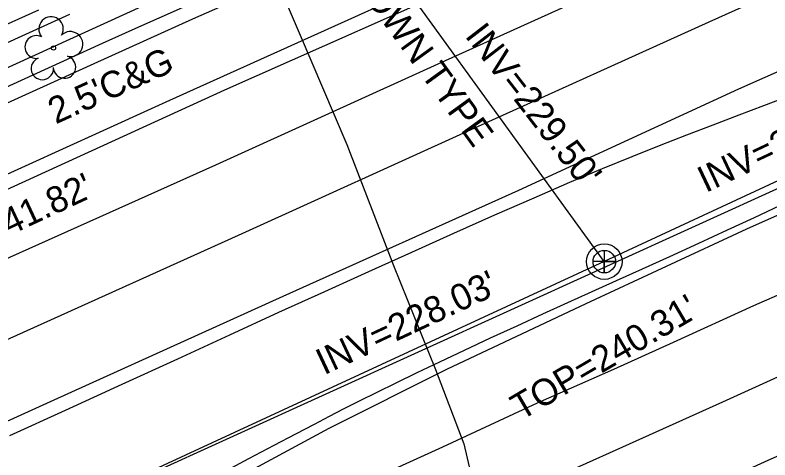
# Model space of a CAD drawing. Extents: x 2100323 to 2109811, y 740376 to 749755.
# Drawn here: x 2107514.4 to 2107628.9, y 745948.6 to 746016.1 of the extents above; entities that cross this region are included whole.
import ezdxf

# ---------------------------------------------------------------- set-up
doc = ezdxf.new("R2010")
doc.units = 0
for name, color, linetype in [('Exist Horizontal Alignment', 7, 'Continuous'), ('Exist Roads Curbs', 7, 'Continuous'), ('Exist Roads EOP', 7, 'Continuous'), ('Exist Roads EOP Text', 7, 'Continuous'), ('Exist Roads EOT', 7, 'Continuous'), ('Exist Structure Minor Pipes RCP 15 Inch', 7, 'Continuous'), ('Exist Structure Minor Storm Sewer Manhole Text', 7, 'Continuous'), ('Exist Utilities Gas UG Line SUE LOS B', 7, 'Continuous'), ('Exist Utilities Sanitary Sewer Manhole CELL', 7, 'Continuous'), ('Exist Utilities Sanitary Sewer Manhole Text', 7, 'Continuous'), ('Exist Utilities Sanitary Sewer UG Line', 7, 'Continuous'), ('Exist Utilities Sanitary Sewer UG Line Invert Elevation', 7, 'Continuous'), ('Exist Utilities Sanitary Sewer UG Line Text', 7, 'Continuous'), ('Exist Utilities Water UG Line SUE LOS B', 7, 'Continuous'), ('Exist Vegetation Tree CELL', 7, 'Continuous')]:
    doc.layers.add(name, color=color, linetype=linetype)

msp = doc.modelspace()

# ---------------------------------------------------------------- linework, layer by layer
at = {"layer": 'Exist Horizontal Alignment'}
msp.add_line((2107522.49, 745940.88), (2108883.29, 746559.66), dxfattribs=at)
at = {"layer": 'Exist Roads Curbs'}
for points in [[(2107527.66, 746011.86), (2107533.64, 746014.52), (2107538.89, 746016.88), (2107543.11, 746018.82), (2107547.32, 746020.74), (2107551.68, 746022.7), (2107556.45, 746024.86), (2107561.91, 746027.33), (2107567.88, 746030.04), (2107573.35, 746032.53), (2107578.15, 746034.73), (2107582.71, 746036.83), (2107587.5, 746039), (2107592.49, 746041.25), (2107597.62, 746043.56), (2107602.89, 746045.91), (2107607.78, 746048.08), (2107611.75, 746049.86), (2107614.98, 746051.3), (2107618.44, 746052.86), (2107622.3, 746054.61), (2107625.75, 746056.17), (2107627.95, 746057.17), (2107629.05, 746057.68)], [(2107522.64, 746016.2), (2107517.08, 746013.67), (2107511.39, 746011.08)], [(2107460.87, 745981.33), (2107527.66, 746011.86)]]:
    msp.add_lwpolyline(points, dxfattribs=at)
at = {"layer": 'Exist Roads EOP'}
for points in [[(2107629.43, 746055.04), (2107628.03, 746054.39), (2107626.03, 746053.48), (2107622.85, 746052.04), (2107614.97, 746048.5), (2107601.8, 746042.6), (2107587.59, 746036.25), (2107576.59, 746031.36), (2107568.49, 746027.77), (2107561.23, 746024.53), (2107554.5, 746021.47), (2107547.97, 746018.5), (2107541.33, 746015.49), (2107534.38, 746012.34), (2107525.8, 746008.47), (2107515.4, 746003.76), (2107504.47, 745998.78)], [(2107512.94, 746014.62), (2107518, 746016.93)], [(2107631.28, 746003.59), (2107627.93, 746002.34), (2107624.2, 746000.93), (2107620.25, 745999.43), (2107616.23, 745997.87), (2107612.12, 745996.26), (2107607.94, 745994.6), (2107603.47, 745992.77), (2107598.52, 745990.69), (2107593.07, 745988.34), (2107587.13, 745985.74), (2107580.89, 745982.97), (2107574.51, 745980.11), (2107567.99, 745977.17), (2107561.34, 745974.14), (2107554.38, 745970.96), (2107546.94, 745967.55), (2107539.02, 745963.92), (2107530.61, 745960.06), (2107522.02, 745956.12), (2107513.57, 745952.25)], [(2107545.81, 745946.65), (2107549.87, 745948.82), (2107553.69, 745950.85), (2107557, 745952.59), (2107559.8, 745954.06), (2107562.09, 745955.24), (2107564.24, 745956.34), (2107566.65, 745957.56), (2107569.31, 745958.88), (2107572.23, 745960.33), (2107575.41, 745961.87), (2107578.85, 745963.52), (2107582.55, 745965.27), (2107586.51, 745967.12), (2107590.55, 745968.98), (2107594.46, 745970.78), (2107598.26, 745972.5), (2107601.93, 745974.15), (2107605.65, 745975.82), (2107609.59, 745977.61), (2107613.74, 745979.5), (2107618.12, 745981.5), (2107622.48, 745983.51), (2107626.58, 745985.41), (2107630.43, 745987.2)]]:
    msp.add_lwpolyline(points, dxfattribs=at)
at = {"layer": 'Exist Roads EOT'}
for points in [[(2107976.55, 746189.17), (2107939.29, 746172.32), (2107903.39, 746156.08), (2107867.62, 746139.89), (2107831.71, 746123.45), (2107795.1, 746106.74), (2107759.61, 746090.78), (2107723.91, 746074.5), (2107685.98, 746057.18), (2107651.28, 746041.5), (2107616.07, 746025.66), (2107579.65, 746009.17), (2107544.78, 745993.34), (2107507.64, 745976.71), (2107471.48, 745960.28), (2107434.59, 745943.57), (2107398.12, 745927.11)], [(2107944.53, 746162.4), (2107908.22, 746145.95), (2107872.06, 746129.64), (2107836.56, 746113.47), (2107799.94, 746096.59), (2107764.51, 746080.69), (2107728.79, 746064.55), (2107692.55, 746048.05), (2107656.26, 746031.54), (2107619.66, 746015.04), (2107584.1, 745998.94), (2107548.25, 745982.69), (2107512.01, 745966.33), (2107476.02, 745950.01), (2107440.24, 745933.81), (2107404.03, 745917.39)], [(2107943.41, 746103.31), (2107909.32, 746087.69), (2107871.69, 746070.62), (2107834.27, 746053.74), (2107799.45, 746037.78), (2107764.59, 746022.02), (2107727.92, 746005.46), (2107691.55, 745988.86), (2107656.53, 745973.23), (2107621.7, 745957.37), (2107584.86, 745940.8), (2107550.43, 745924.99), (2107513.26, 745907.13), (2107477.72, 745889.16), (2107442.69, 745870.6), (2107406.8, 745850.44)], [(2107952.81, 746095.35), (2107916.75, 746078.92), (2107880.27, 746062.26), (2107843.92, 746045.86), (2107808.3, 746029.73), (2107771.82, 746013.14), (2107735.09, 745996.58), (2107698.1, 745979.79), (2107664.23, 745964.45), (2107628.04, 745948.25), (2107590.25, 745931.04), (2107555.31, 745914.79), (2107519.19, 745897.38), (2107484.17, 745879.71), (2107448.5, 745860.92), (2107413.54, 745841.47)], [(2107700.57, 746076.62), (2107687.48, 746070.71), (2107674.32, 746064.74), (2107660.82, 746058.59), (2107648.64, 746053.15), (2107634.39, 746046.77), (2107625.35, 746042.67), (2107610.12, 746035.84), (2107574.1, 746019.52), (2107537.82, 746003.15), (2107500.23, 745986.08), (2107465.07, 745970.2), (2107429.09, 745953.94), (2107393.17, 745937.74)], [(2107635.68, 746009.99), (2107624.11, 746004.86), (2107590.76, 745989.52), (2107555.03, 745973.42), (2107520.3, 745957.68), (2107481.02, 745939.88)], [(2107548.83, 745946.31), (2107562.06, 745953.43), (2107579.89, 745962.36), (2107601.01, 745972.35), (2107625.42, 745983.67), (2107638.69, 745989.6)], [(2107485.55, 745906.17), (2107512.72, 745919.52), (2107526.1, 745926.03), (2107539.37, 745932.34), (2107553.69, 745939.03), (2107566.94, 745944.96), (2107579.27, 745950.62), (2107593.66, 745957.26), (2107605.2, 745962.39), (2107614.3, 745966.49), (2107626.48, 745972.04), (2107637.24, 745976.77), (2107647.33, 745981.29), (2107655.74, 745985.06), (2107663.38, 745988.53)]]:
    msp.add_lwpolyline(points, dxfattribs=at)
at = {"layer": 'Exist Structure Minor Pipes RCP 15 Inch'}
msp.add_line((2107459.32, 745983.52), (2107616.42, 746055.31), dxfattribs=at)
at = {"layer": 'Exist Utilities Gas UG Line SUE LOS B'}
msp.add_lwpolyline([(2107521.84, 746090.81), (2107540.78, 746049.52), (2107550.48, 746029.85), (2107557.49, 746013.41), (2107564.7, 745996.5), (2107571.81, 745978.13), (2107578.19, 745962.35), (2107582.45, 745951.04), (2107584.63, 745941.7), (2107590.56, 745919.06), (2107591.21, 745917.23), (2107591.73, 745915.7)], dxfattribs=at)
at = {"layer": 'Exist Utilities Sanitary Sewer Manhole CELL'}
msp.add_lwpolyline([(2107603.78, 745980.42), (2107603.78, 745976.99), (2107603.78, 745978.7), (2107605.49, 745978.7), (2107602.07, 745978.7)], dxfattribs=at)
for radius in [2.69, 1.71]:
    msp.add_circle((2107603.78, 745978.7), radius, dxfattribs=at)
at = {"layer": 'Exist Utilities Sanitary Sewer UG Line'}
for p, q in [((2107838.45, 746087.95), (2107603.78, 745978.71)), ((2107603.78, 745978.71), (2107548.74, 746054.74)), ((2107603.77, 745978.7), (2107355.04, 745863.74))]:
    msp.add_line(p, q, dxfattribs=at)
at = {"layer": 'Exist Utilities Water UG Line SUE LOS B'}
msp.add_lwpolyline([(2106857.8, 745693.2), (2106865.2, 745693.25), (2106888.06, 745692.58), (2106920.27, 745693.17), (2106957.43, 745695.54), (2106970.04, 745707.19), (2106984.66, 745720.95), (2107009.07, 745740.54), (2107055.91, 745772.36), (2107107.18, 745803.22), (2107170.55, 745837.94), (2107234.22, 745867.57), (2107334.45, 745909.01), (2107454.48, 745962.85), (2107546.22, 746004.77), (2107586.83, 746022.82), (2107661.24, 746057.67), (2107743.47, 746093.67), (2107900.91, 746164.78), (2108010.65, 746215.64)], dxfattribs=at)
at = {"layer": 'Exist Vegetation Tree CELL'}
msp.add_line((2107520.23, 746011.12), (2107520.23, 746011.12), dxfattribs=at)
msp.add_circle((2107520.23, 746011.12), 0.326, dxfattribs=at)
for centre, radius, start, end in [((2107519.85, 746014), 1.86, 330.1651, 219.7134), ((2107522.78, 746011.71), 1.9, 257.1011, 134.1999), ((2107517.63, 746011.28), 1.73, 62.6636, 279.3457), ((2107518.53, 746008), 1.69, 111.5671, 6.231), ((2107521.9, 746008.22), 1.7, 181.2822, 74.56)]:
    msp.add_arc(centre, radius, start, end, dxfattribs=at)

# ---------------------------------------------------------------- texts
at = {"layer": 'Exist Roads EOP Text'}
msp.add_text("2.5'C&G", height=4, rotation=24.3343, dxfattribs=at).set_placement((2107520.56, 745999.51))
at = {"layer": 'Exist Structure Minor Storm Sewer Manhole Text'}
msp.add_text("MH TOP=241.82'", height=4, rotation=25, dxfattribs=at).set_placement((2107489.14, 745971.24))
at = {"layer": 'Exist Utilities Sanitary Sewer Manhole Text'}
msp.add_text("TOP=240.31'", height=4, rotation=30.4394, dxfattribs=at).set_placement((2107591.14, 745954.52))
at = {"layer": 'Exist Utilities Sanitary Sewer UG Line Invert Elevation'}
for s, rotation, p in [("INV=229.50'", 307.6766, (2107582.52, 746012.93)), ("INV=227.69'", 25.2918, (2107619.16, 745989.1)), ("INV=228.03'", 25.0976, (2107561.26, 745961.43))]:
    msp.add_text(s, height=4, rotation=rotation, dxfattribs=at).set_placement(p)
at = {"layer": 'Exist Utilities Sanitary Sewer UG Line Text'}
msp.add_text('8" UNKNOWN TYPE', height=4, rotation=305.8981, dxfattribs=at).set_placement((2107554.65, 746036.35))

doc.saveas('drawing.dxf')
